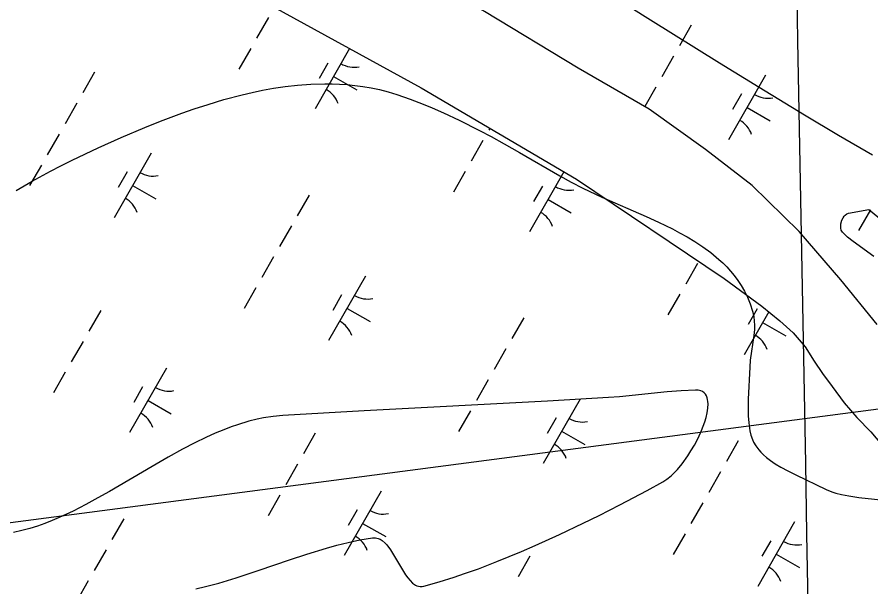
# Model space of a CAD drawing. Extents: x 3930721 to 3950824, y 220441 to 242861.
# Drawn here: x 3945503 to 3946077, y 232693 to 233076 of the extents above; entities that cross this region are included whole.
import ezdxf

# ---------------------------------------------------------------- set-up
doc = ezdxf.new("R2010")
doc.units = 0
for name, color, linetype in [('V-GRID-MAJR', 7, 'Continuous'), ('V-SITE-VEGE', 7, 'Continuous'), ('V-TOPO-SHOR', 7, 'Continuous'), ('V-UTIL-LINE', 7, 'Continuous'), ('V-WETL-SWMP', 7, 'Continuous')]:
    doc.layers.add(name, color=color, linetype=linetype)

msp = doc.modelspace()

# ---------------------------------------------------------------- linework, layer by layer
at = {"layer": 'V-GRID-MAJR'}
msp.add_spline([(3946094.66, 229416.34), (3946078.33, 230314.51), (3945968.14, 236374.43), (3945944.62, 237667.83)], degree=3, dxfattribs=at)
at = {"layer": 'V-SITE-VEGE'}
for p, q in [((3945683.4, 233029.71), (3945691.79, 233030.68)), ((3945691.79, 233030.68), (3945700.7, 233031.35)), ((3945700.7, 233031.35), (3945710.14, 233031.61)), ((3945710.14, 233031.61), (3945714.98, 233031.57)), ((3945714.98, 233031.57), (3945719.95, 233031.38)), ((3945719.95, 233031.38), (3945725.06, 233031.04)), ((3945725.06, 233031.04), (3945730.3, 233030.52)), ((3945730.3, 233030.52), (3945735.68, 233029.8)), ((3945654.54, 233024.19), (3945661.09, 233025.72)), ((3945661.09, 233025.72), (3945668.07, 233027.18)), ((3945668.07, 233027.18), (3945675.5, 233028.53)), ((3945675.5, 233028.53), (3945683.4, 233029.71)), ((3945735.68, 233029.8), (3945741.19, 233028.85)), ((3945741.19, 233028.85), (3945746.83, 233027.66)), ((3945746.83, 233027.66), (3945752.61, 233026.18)), ((3945752.61, 233026.18), (3945758.52, 233024.4)), ((3945631.48, 233017.71), (3945642.24, 233020.94)), ((3945642.24, 233020.94), (3945654.54, 233024.19)), ((3945758.52, 233024.4), (3945767.45, 233021.29)), ((3945767.45, 233021.29), (3945776.33, 233017.88)), ((3945613.88, 233011.74), (3945622.08, 233014.62)), ((3945622.08, 233014.62), (3945631.48, 233017.71)), ((3945776.33, 233017.88), (3945782.21, 233015.45)), ((3945782.21, 233015.45), (3945790.02, 233012.02)), ((3945599.59, 233006.36), (3945613.88, 233011.74)), ((3945790.02, 233012.02), (3945800.38, 233007.16)), ((3945573.15, 232995.37), (3945588.95, 233002.09)), ((3945588.95, 233002.09), (3945599.59, 233006.36)), ((3945800.38, 233007.16), (3945814.1, 233000.23)), ((3945814.1, 233000.23), (3945821.92, 232996.07)), ((3945821.92, 232996.07), (3945830.82, 232991.16)), ((3945557.59, 232988.42), (3945573.15, 232995.37)), ((3945830.82, 232991.16), (3945840.99, 232985.41)), ((3945540.17, 232980.26), (3945557.59, 232988.42)), ((3945840.99, 232985.41), (3945868.12, 232969.58)), ((3945532.55, 232976.51), (3945540.17, 232980.26)), ((3945513.19, 232966.18), (3945525.56, 232972.92)), ((3945525.56, 232972.92), (3945532.55, 232976.51)), ((3945868.12, 232969.58), (3945875.75, 232965.31)), ((3945502.33, 232959.73), (3945513.19, 232966.18)), ((3945875.75, 232965.31), (3945883.68, 232961.28)), ((3945883.68, 232961.28), (3945896.42, 232955.34)), ((3945896.42, 232955.34), (3945926.21, 232942.34)), ((3945926.21, 232942.34), (3945934.57, 232938.52)), ((3945934.57, 232938.52), (3945943.9, 232933.96)), ((3945943.9, 232933.96), (3945948.74, 232931.43)), ((3945948.74, 232931.43), (3945953.77, 232928.62)), ((3945953.77, 232928.62), (3945958.98, 232925.5)), ((3945958.98, 232925.5), (3945964.31, 232921.99)), ((3945964.31, 232921.99), (3945969.73, 232918.03)), ((3945969.73, 232918.03), (3945975.15, 232913.53)), ((3945975.15, 232913.53), (3945977.8, 232911.08)), ((3945977.8, 232911.08), (3945980.42, 232908.46)), ((3945980.42, 232908.46), (3945982.98, 232905.65)), ((3945982.98, 232905.65), (3945985.48, 232902.63)), ((3945985.48, 232902.63), (3945987.9, 232899.38)), ((3945987.9, 232899.38), (3945990.21, 232895.88)), ((3945990.21, 232895.88), (3945992.38, 232892.1)), ((3945992.38, 232892.1), (3945994.4, 232888.01)), ((3945994.4, 232888.01), (3945996.22, 232883.58)), ((3945996.22, 232883.58), (3945997.81, 232878.78)), ((3945997.81, 232878.78), (3945998.61, 232875.31)), ((3945998.61, 232875.31), (3945999.02, 232871.84)), ((3945999.02, 232871.84), (3945999.11, 232869.53)), ((3945999.11, 232869.53), (3945999.04, 232866.44)), ((3945999.04, 232866.44), (3945998.68, 232862.31)), ((3945998.68, 232862.31), (3945996.29, 232845.8)), ((3945995.98, 232841.09), (3945994.98, 232819.57)), ((3945996.29, 232845.8), (3945995.98, 232841.09)), ((3945940.33, 232824.43), (3945908.32, 232821.07)), ((3945949.9, 232825.23), (3945940.33, 232824.43)), ((3945959.45, 232825.67), (3945949.9, 232825.23)), ((3945961.34, 232825.57), (3945959.45, 232825.67)), ((3945962.93, 232825.2), (3945961.34, 232825.57)), ((3945964.24, 232824.59), (3945962.93, 232825.2)), ((3945965.31, 232823.79), (3945964.24, 232824.59)), ((3945966.15, 232822.83), (3945965.31, 232823.79)), ((3945859.9, 232818.17), (3945736.59, 232811.66)), ((3945901, 232820.53), (3945859.9, 232818.17)), ((3945908.32, 232821.07), (3945901, 232820.53)), ((3945966.81, 232821.73), (3945966.15, 232822.83)), ((3945967.29, 232820.52), (3945966.81, 232821.73)), ((3945967.63, 232819.22), (3945967.29, 232820.52)), ((3945967.83, 232817.85), (3945967.63, 232819.22)), ((3945967.9, 232816.42), (3945967.83, 232817.85)), ((3945994.98, 232819.57), (3945994.88, 232812.39)), ((3945967.29, 232810.33), (3945967.76, 232813.41)), ((3945967.76, 232813.41), (3945967.9, 232816.42)), ((3945994.88, 232812.39), (3945994.98, 232808.29)), ((3945668.89, 232806.93), (3945664.61, 232806.05)), ((3945675.34, 232807.94), (3945668.89, 232806.93)), ((3945681.8, 232808.54), (3945675.34, 232807.94)), ((3945736.59, 232811.66), (3945681.8, 232808.54)), ((3945965.68, 232804.25), (3945966.58, 232807.26)), ((3945966.58, 232807.26), (3945967.29, 232810.33)), ((3945994.98, 232808.29), (3945995.3, 232803.61)), ((3945646.98, 232800.83), (3945642.04, 232798.96)), ((3945651.31, 232802.33), (3945646.98, 232800.83)), ((3945658.9, 232804.63), (3945651.31, 232802.33)), ((3945664.61, 232806.05), (3945658.9, 232804.63)), ((3945963.57, 232798.56), (3945965.68, 232804.25)), ((3945995.3, 232803.61), (3945995.98, 232798.26)), ((3945636.4, 232796.63), (3945629.97, 232793.74)), ((3945642.04, 232798.96), (3945636.4, 232796.63)), ((3945961.16, 232793.27), (3945963.57, 232798.56)), ((3945995.98, 232798.26), (3945996.68, 232795.21)), ((3945996.68, 232795.21), (3945997.71, 232792.34)), ((3945622.64, 232790.19), (3945614.28, 232785.85)), ((3945629.97, 232793.74), (3945622.64, 232790.19)), ((3945958.73, 232788.65), (3945961.16, 232793.27)), ((3945997.71, 232792.34), (3945998.58, 232790.53)), ((3945998.58, 232790.53), (3945999.94, 232788.23)), ((3945614.28, 232785.85), (3945604.75, 232780.6)), ((3945954.24, 232781.32), (3945956.41, 232784.68)), ((3945956.41, 232784.68), (3945958.73, 232788.65)), ((3945999.94, 232788.23), (3946002.09, 232785.36)), ((3946002.09, 232785.36), (3946003.48, 232783.8)), ((3946003.48, 232783.8), (3946005.19, 232782.11)), ((3945604.75, 232780.6), (3945593.9, 232774.35)), ((3945950.48, 232776.14), (3945954.24, 232781.32)), ((3946005.19, 232782.11), (3946007.31, 232780.26)), ((3946007.31, 232780.26), (3946009.9, 232778.26)), ((3946009.9, 232778.26), (3946013.06, 232776.11)), ((3945593.9, 232774.35), (3945565.1, 232757.42)), ((3945944.84, 232769.74), (3945947.28, 232772.31)), ((3945947.28, 232772.31), (3945950.48, 232776.14)), ((3946013.06, 232776.11), (3946016.88, 232773.79)), ((3946016.88, 232773.79), (3946021.46, 232771.3)), ((3945940.24, 232765.76), (3945943, 232768)), ((3945943, 232768), (3945944.84, 232769.74)), ((3946021.46, 232771.3), (3946026.85, 232768.6)), ((3946026.85, 232768.6), (3946047.31, 232758.77)), ((3945927.01, 232758.19), (3945937.53, 232764)), ((3945937.53, 232764), (3945940.24, 232765.76)), ((3945565.1, 232757.42), (3945557.46, 232753.09)), ((3945908.51, 232748.39), (3945927.01, 232758.19)), ((3946047.31, 232758.77), (3946051.26, 232757.27)), ((3946051.26, 232757.27), (3946053.95, 232756.43)), ((3946053.95, 232756.43), (3946057.6, 232755.47)), ((3946057.6, 232755.47), (3946062.55, 232754.45)), ((3945557.46, 232753.09), (3945549.33, 232748.68)), ((3946062.55, 232754.45), (3946069.28, 232753.43)), ((3946069.28, 232753.43), (3946090.38, 232751.2)), ((3945540.67, 232744.26), (3945531.45, 232739.96)), ((3945549.33, 232748.68), (3945540.67, 232744.26)), ((3945894.54, 232741.31), (3945908.51, 232748.39)), ((3945526.69, 232737.94), (3945521.79, 232736.02)), ((3945531.45, 232739.96), (3945526.69, 232737.94)), ((3945883.97, 232736.14), (3945894.54, 232741.31)), ((3945511.53, 232732.57), (3945506.16, 232731.11)), ((3945516.74, 232734.21), (3945511.53, 232732.57)), ((3945521.79, 232736.02), (3945516.74, 232734.21)), ((3945867.95, 232728.56), (3945883.97, 232736.14)), ((3945506.16, 232731.11), (3945500.61, 232729.88)), ((3945733.65, 232724.9), (3945742.08, 232726.31)), ((3945742.08, 232726.31), (3945743.1, 232726.39)), ((3945743.1, 232726.39), (3945744.09, 232726.35)), ((3945744.09, 232726.35), (3945745.99, 232725.91)), ((3945745.99, 232725.91), (3945747.21, 232725.37)), ((3945851.68, 232721.17), (3945867.95, 232728.56)), ((3945711.24, 232719.42), (3945718.26, 232721.37)), ((3945718.26, 232721.37), (3945725.72, 232723.22)), ((3945725.72, 232723.22), (3945733.65, 232724.9)), ((3945747.21, 232725.37), (3945748.76, 232724.39)), ((3945748.76, 232724.39), (3945750.73, 232722.65)), ((3945750.73, 232722.65), (3945751.82, 232721.47)), ((3945751.82, 232721.47), (3945754.36, 232718.12)), ((3945842.37, 232717.11), (3945851.68, 232721.17)), ((3945686.38, 232711.48), (3945698.02, 232715.35)), ((3945698.02, 232715.35), (3945711.24, 232719.42)), ((3945754.36, 232718.12), (3945764.46, 232701.3)), ((3945825.87, 232710.31), (3945842.37, 232717.11)), ((3945665.88, 232704.46), (3945686.38, 232711.48)), ((3945813.43, 232705.55), (3945825.87, 232710.31)), ((3945650.38, 232699.38), (3945665.88, 232704.46)), ((3945804.12, 232702.22), (3945813.43, 232705.55)), ((3945638.68, 232695.9), (3945650.38, 232699.38)), ((3945764.46, 232701.3), (3945765.85, 232699.36)), ((3945765.85, 232699.36), (3945767.38, 232697.52)), ((3945767.38, 232697.52), (3945769.08, 232695.87)), ((3945786.9, 232696.64), (3945797.19, 232699.88)), ((3945797.19, 232699.88), (3945804.12, 232702.22)), ((3945623.25, 232692.01), (3945629.88, 232693.57)), ((3945629.88, 232693.57), (3945638.68, 232695.9)), ((3945769.08, 232695.87), (3945770.97, 232694.54)), ((3945770.97, 232694.54), (3945771.99, 232694.05)), ((3945771.99, 232694.05), (3945773.07, 232693.7)), ((3945773.07, 232693.7), (3945774.23, 232693.51)), ((3945774.23, 232693.51), (3945775.46, 232693.52)), ((3945775.46, 232693.52), (3945776.78, 232693.76)), ((3945776.78, 232693.76), (3945786.9, 232696.64))]:
    msp.add_line(p, q, dxfattribs=at)
for points in [[(3946078.43, 232983.55), (3946055.61, 232996.82), (3946032.75, 233010.43), (3946002.2, 233028.98), (3945975.57, 233045.39), (3945929.16, 233074.35), (3945825.01, 233139.73)], [(3946079.45, 232915.37), (3946065.57, 232925.42), (3946061.73, 232928.5), (3946058.31, 232931.74), (3946057.84, 232932.37), (3946057.52, 232933.07), (3946057.17, 232934.6), (3946057.14, 232936.11), (3946057.3, 232937.49), (3946057.98, 232939.9), (3946058.78, 232941.55), (3946059.53, 232942.64), (3946060.17, 232943.33), (3946061.23, 232944.11), (3946062.41, 232944.54), (3946076.06, 232947.11), (3946170.25, 232870.29)]]:
    msp.add_lwpolyline(points, dxfattribs=at)
at = {"layer": 'V-TOPO-SHOR'}
for points in [[(3946081.61, 232869.72), (3946057.17, 232899.79), (3946029.08, 232932.35), (3945997.48, 232963.2), (3945966.14, 232987.41), (3945928.37, 233014.5), (3945880.45, 233042.07), (3945817.45, 233080.17), (3945739.16, 233125.29), (3945656.02, 233174.85), (3945590.78, 233214.73), (3945535.77, 233248.69), (3945469.21, 233281.76), (3945419.62, 233301.66), (3945389.67, 233312.03), (3945344.42, 233329.25), (3945271.89, 233360.65), (3945198.75, 233398.7), (3945141.95, 233426.9)], [(3945454.2, 233202.52), (3945554.1, 233150.46), (3945668.19, 233087.37), (3945775, 233028.76), (3945879.31, 232967.37), (3945978.84, 232900.63), (3946004.13, 232882.1), (3946016.25, 232872.14), (3946025.06, 232864.15), (3946033.33, 232854.6), (3946039.33, 232845.07), (3946044.82, 232836.78), (3946051.35, 232827.94), (3946059.42, 232816.99), (3946068.04, 232807.26), (3946077.36, 232797.51), (3946084.59, 232789.02)]]:
    msp.add_lwpolyline(points, dxfattribs=at)
at = {"layer": 'V-UTIL-LINE'}
msp.add_lwpolyline([(3947014.13, 232934.65), (3945376.94, 232720.54)], dxfattribs=at)
at = {"layer": 'V-WETL-SWMP'}
for p, q in [((3945668.19, 233087.38), (3945775, 233028.76)), ((3945880.45, 233042.07), (3945817.45, 233080.17)), ((3945672.13, 233076.17), (3945664.18, 233062.28)), ((3945956.64, 233071.05), (3945948.69, 233057.17)), ((3945660.21, 233055.34), (3945652.25, 233041.46)), ((3945726.68, 233055.27), (3945703.48, 233014.76)), ((3945944.71, 233050.23), (3945936.76, 233036.34)), ((3945712.19, 233045.5), (3945706.23, 233035.09)), ((3945928.37, 233014.5), (3945880.45, 233042.07)), ((3945555.16, 233039.44), (3945547.21, 233025.56)), ((3945715.9, 233036.46), (3945731.52, 233027.51)), ((3946006.54, 233037.38), (3945981.69, 232993.99)), ((3945775, 233028.76), (3945879.31, 232967.37)), ((3945932.78, 233029.4), (3945925.27, 233016.28)), ((3945990.4, 233024.72), (3945984.44, 233014.31)), ((3945543.24, 233018.62), (3945535.29, 233004.73)), ((3945966.14, 232987.41), (3945928.37, 233014.5)), ((3945994.11, 233015.68), (3946009.73, 233006.74)), ((3945821.12, 233001.61), (3945820.45, 233000.44)), ((3945531.31, 232997.79), (3945523.36, 232983.9)), ((3945816.48, 232993.5), (3945808.52, 232979.62)), ((3945593.14, 232984.94), (3945568.29, 232941.55)), ((3945997.48, 232963.2), (3945966.14, 232987.41)), ((3945519.38, 232976.96), (3945511.43, 232963.08)), ((3945577, 232972.29), (3945571.03, 232961.88)), ((3945804.55, 232972.67), (3945796.6, 232958.79)), ((3945870.87, 232972.34), (3945847.82, 232932.1)), ((3945879.31, 232967.37), (3945978.84, 232900.63)), ((3945580.71, 232963.25), (3945596.33, 232954.3)), ((3945856.53, 232962.83), (3945850.57, 232952.42)), ((3946029.08, 232932.35), (3945997.48, 232963.2)), ((3945699.51, 232956.78), (3945691.55, 232942.89)), ((3945860.25, 232953.79), (3945875.87, 232944.85)), ((3946077.13, 232946.73), (3946069.17, 232932.85)), ((3945687.58, 232935.95), (3945679.63, 232922.06)), ((3946057.17, 232899.79), (3946029.08, 232932.35)), ((3945675.65, 232915.12), (3945667.7, 232901.24)), ((3945960.82, 232910.83), (3945952.87, 232896.95)), ((3945737.48, 232902.28), (3945712.63, 232858.89)), ((3945978.84, 232900.63), (3946004.13, 232882.1)), ((3946081.61, 232869.72), (3946057.17, 232899.79)), ((3945663.72, 232894.3), (3945655.77, 232880.41)), ((3945721.34, 232889.62), (3945715.38, 232879.21)), ((3945948.89, 232890.01), (3945940.94, 232876.12)), ((3946004.13, 232882.1), (3946016.25, 232872.14)), ((3945559.34, 232879.22), (3945551.39, 232865.34)), ((3945725.05, 232880.58), (3945740.67, 232871.64)), ((3946008.71, 232878.33), (3945992.16, 232849.43)), ((3946000.87, 232880.17), (3945994.91, 232869.75)), ((3945843.85, 232874.11), (3945835.9, 232860.22)), ((3946004.59, 232871.13), (3946020.21, 232862.18)), ((3946016.25, 232872.14), (3946025.06, 232864.15)), ((3946025.06, 232864.15), (3946033.33, 232854.6)), ((3945547.42, 232858.4), (3945539.46, 232844.51)), ((3945831.92, 232853.28), (3945823.97, 232839.4)), ((3946033.33, 232854.6), (3946039.33, 232845.07)), ((3946039.33, 232845.07), (3946044.82, 232836.78)), ((3945535.49, 232837.57), (3945527.54, 232823.69)), ((3945603.61, 232840.38), (3945578.76, 232797)), ((3946044.82, 232836.78), (3946051.35, 232827.94)), ((3945819.99, 232832.46), (3945812.04, 232818.57)), ((3945587.47, 232827.73), (3945581.51, 232817.32)), ((3946051.35, 232827.94), (3946059.42, 232816.99)), ((3945591.19, 232818.69), (3945606.81, 232809.74)), ((3945881.82, 232819.61), (3945856.97, 232776.22)), ((3946059.42, 232816.99), (3946068.04, 232807.26)), ((3945808.06, 232811.63), (3945800.11, 232797.75)), ((3945865.68, 232806.96), (3945859.72, 232796.54)), ((3946068.04, 232807.26), (3946077.36, 232797.51)), ((3945703.68, 232796.56), (3945695.73, 232782.67)), ((3945869.39, 232797.92), (3945885.01, 232788.97)), ((3946077.36, 232797.51), (3946084.59, 232789.02)), ((3945988.19, 232791.44), (3945980.24, 232777.56)), ((3945691.76, 232775.73), (3945683.81, 232761.85)), ((3945976.26, 232770.62), (3945968.31, 232756.73)), ((3945679.83, 232754.91), (3945671.88, 232741.02)), ((3945747.95, 232757.72), (3945723.1, 232714.33)), ((3945964.33, 232749.79), (3945956.38, 232735.91)), ((3945731.81, 232745.06), (3945725.85, 232734.65)), ((3945574.79, 232739.01), (3945566.84, 232725.12)), ((3945735.53, 232736.02), (3945751.15, 232727.08)), ((3946026.16, 232736.94), (3946001.31, 232693.55)), ((3945952.41, 232728.96), (3945944.45, 232715.08)), ((3946010.02, 232724.29), (3946004.06, 232713.88)), ((3945562.86, 232718.18), (3945554.91, 232704.3)), ((3946013.74, 232715.25), (3946029.36, 232706.3)), ((3945848.03, 232713.89), (3945840.07, 232700.01)), ((3945550.93, 232697.35), (3945542.98, 232683.47))]:
    msp.add_line(p, q, dxfattribs=at)
for centre, start, end in [((3945729.84, 233060.31), 239.42788, 280.97154), ((3945702.38, 233012.37), 19.42788, 60.97154), ((3946008.05, 233039.53), 239.42788, 280.97154), ((3945980.59, 232991.6), 19.42788, 60.97154), ((3945594.64, 232987.1), 239.42788, 280.97154), ((3945874.18, 232977.64), 239.42788, 280.97154), ((3945567.19, 232939.16), 19.42788, 60.97154), ((3945846.72, 232929.71), 19.42788, 60.97154), ((3945738.99, 232904.43), 239.42788, 280.97154), ((3945711.53, 232856.49), 19.42788, 60.97154), ((3945991.07, 232847.04), 19.42788, 60.97154), ((3945605.12, 232842.54), 239.42788, 280.97154), ((3945577.66, 232794.6), 19.42788, 60.97154), ((3945883.33, 232821.77), 239.42788, 280.97154), ((3945855.87, 232773.83), 19.42788, 60.97154), ((3945749.46, 232759.87), 239.42788, 280.97154), ((3945722.01, 232711.94), 19.42788, 60.97154), ((3946027.67, 232739.1), 239.42788, 280.97154), ((3946000.21, 232691.16), 19.42788, 60.97154)]:
    msp.add_arc(centre, 17.62, start, end, dxfattribs=at)

doc.saveas('drawing.dxf')
